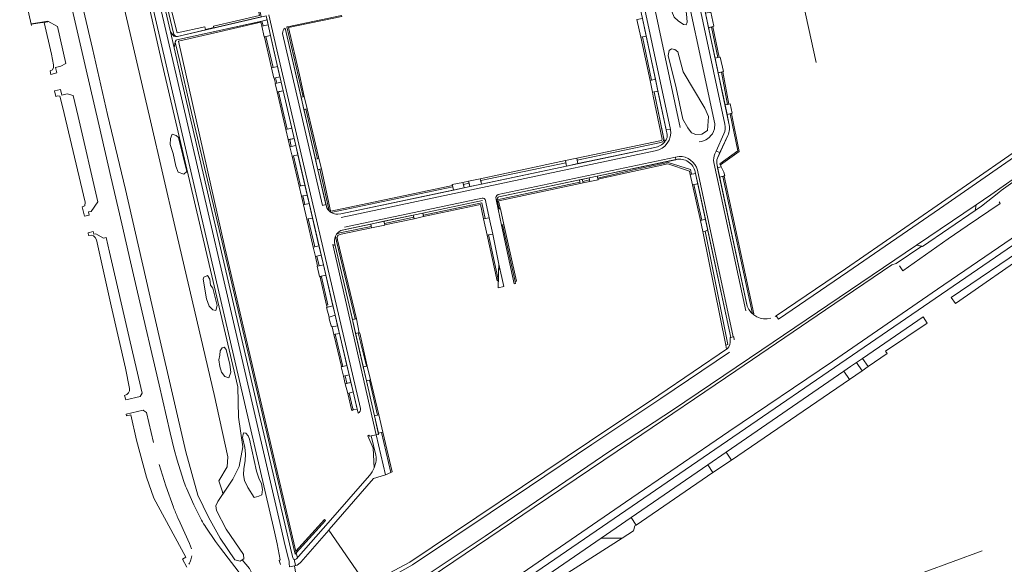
# Model space of a CAD drawing. Header units: metres. Extents: x 209813 to 223847, y 571801 to 587119.
# Tile 268 of 656: x 220769 to 221117, y 574273 to 574466. Entities that reach past the tile are written whole.
import ezdxf

# ---------------------------------------------------------------- set-up
doc = ezdxf.new("R2010")
doc.units = ezdxf.units.M
for name, color, linetype, lineweight in [('B-RO-GK-BESCHOEIING-G', 8, 'GK-BESCHOEIING', 0), ('B-RO-GK-KADEMUUR-G', 8, 'Continuous', 0), ('B-RO-GR-BEPLANTING_CULTUUR_HEESTERS-GV', 8, 'Continuous', 0), ('B-RO-GR-BEPLANTING_CULTUUR_VASTE PLANTENVAK-GV', 8, 'Continuous', 0), ('B-RO-GR-GROENVOORZIENING-GV', 8, 'Continuous', 0), ('B-RO-GR-HAAG-GV', 8, 'Continuous', 0), ('B-RO-IE-TERREINAFSCHEIDING_KUNSTMATIG_MUUR-GV', 8, 'Continuous', 0), ('B-RO-OG-TERREIN_CULTUURSCHEIDING-GV', 8, 'Continuous', 0), ('B-RO-OG-WEG-GV', 8, 'Continuous', 0), ('B-RO-VH-GOOT-G', 8, 'Continuous', 0), ('B-RO-VH-VERHARDING_HALFVERHARDING-GV', 8, 'Continuous', 0), ('B-RO-VH-VERHARDING_STRAATBAKSTEEN-GV', 8, 'Continuous', 0), ('B-RO-VH-VERHARDING_TEGEL-GV', 8, 'Continuous', 0)]:
    doc.layers.add(name, color=color, linetype=linetype, lineweight=lineweight)
doc.linetypes.add('GK-BESCHOEIING', pattern='A,30,-5,[1,NLCS.shx,S=1,R=0,X=0,Y=0],-5', length=40)

msp = doc.modelspace()

# ---------------------------------------------------------------- linework, layer by layer
at = {"layer": 'B-RO-GK-BESCHOEIING-G', "flags": 128}
for points in [[(221041.023, 574493.95), (221043.43, 574484.44), (221050.802, 574450.924)], [(221109.508, 574278.073), (221089.006, 574270.477)]]:
    msp.add_lwpolyline(points, dxfattribs=at)
at = {"layer": 'B-RO-GK-KADEMUUR-G', "flags": 128}
msp.add_lwpolyline([(221115.466, 574401.557), (221115.861, 574401.036), (221104.225, 574393.068), (221097.452, 574388.438), (221091.416, 574384.285), (221081.494, 574377.106), (221080.255, 574378.918)], dxfattribs=at)
at = {"layer": 'B-RO-GR-BEPLANTING_CULTUUR_HEESTERS-GV', "flags": 128}
for points in [[(220836.035, 574364.656), (220837.342, 574363.372), (220838.397, 574363.074), (220838.809, 574364.931), (220837.25, 574370.985), (220836.539, 574372.085), (220836.195, 574374.195), (220835.393, 574375.525), (220834.109, 574374.929), (220833.834, 574374.241), (220834.453, 574370.801), (220835.118, 574367.247)], [(220851.956, 574296.981), (220853.581, 574297.365), (220854.607, 574297.921), (220854.832, 574299.751), (220854.536, 574301.727), (220853.614, 574303.834), (220852.758, 574306.271), (220850.255, 574317.532), (220849.794, 574318.816), (220848.938, 574319.771), (220848.181, 574319.87), (220847.753, 574318.224), (220848.675, 574314.634), (220848.872, 574312.428), (220848.741, 574309.959), (220848.28, 574307.16), (220848.148, 574305.019), (220848.543, 574302.945), (220849.728, 574300.508)]]:
    msp.add_lwpolyline(points, close=True, dxfattribs=at)
at = {"layer": 'B-RO-GR-BEPLANTING_CULTUUR_VASTE PLANTENVAK-GV', "flags": 128}
for points in [[(221004.817, 574464.26), (221005.115, 574465.214), (221004.89, 574468.068), (221001.112, 574487.45), (220999.469, 574489.257), (220997.991, 574489.421), (220995.527, 574487.779), (220993.993, 574486.056), (220994.441, 574482.687), (220999.688, 574468.912), (221000.523, 574466.974), (221001.895, 574465.602), (221003.862, 574464.29)], [(221008.175, 574425.36), (221010.311, 574425.524), (221012.282, 574426.838), (221012.698, 574431.781), (221011.377, 574434.752), (221003.743, 574447.586), (221001.845, 574454.684), (221000.813, 574455.468), (220999.575, 574455.674), (220998.708, 574455.179), (220998.461, 574453.404), (221001.276, 574441.95), (221003.576, 574430.78), (221005.383, 574427.824), (221006.697, 574426.017)]]:
    msp.add_lwpolyline(points, close=True, dxfattribs=at)
at = {"layer": 'B-RO-GR-GROENVOORZIENING-GV', "flags": 128}
for points in [[(220825.065, 574600.007), (220822.626, 574610.939), (220791.372, 574605.098), (220811.482, 574511.583), (220823.493, 574460.755), (220824.19, 574460.053), (220824.819, 574460.106), (220837.675, 574463.126), (220837.638, 574463.28), (220834.653, 574462.553), (220834.429, 574463.473), (220824.699, 574461.417), (220811.97, 574511.693), (220791.969, 574604.701), (220822.243, 574610.359), (220824.568, 574599.938)], [(220854.405, 574467.054), (220853.918, 574469.28), (220853.43, 574469.169), (220853.782, 574467.561), (220837.525, 574463.742), (220837.675, 574463.126)], [(220854.638, 574463.712), (220855.126, 574463.822), (220854.696, 574465.563), (220824.62, 574458.96), (220824.294, 574458.767), (220824.087, 574458.432), (220824.032, 574458.109), (220825.578, 574451.254), (220829.264, 574435.258), (220841.095, 574385.279), (220866.415, 574276.86), (220866.822, 574277.314), (220841.581, 574385.394), (220825.1, 574458.402), (220838.007, 574461.422), (220854.282, 574465.154)], [(221013.683, 574463.416), (221015.932, 574452.624), (221016.421, 574452.728), (221014.172, 574463.521)], [(221019.378, 574436.077), (221019.868, 574436.181), (221017.729, 574447.608), (221017.24, 574447.504)], [(220996.256, 574423.771), (220996.053, 574423.314), (220966.068, 574417.014), (220966.222, 574416.287), (220995.234, 574422.488), (220996.48, 574422.85), (220996.928, 574423.735), (220993.449, 574440.512), (220992.886, 574440.392), (220993.124, 574439.013)], [(220864.012, 574423.587), (220864.591, 574421.1), (220865.079, 574421.209), (220864.5, 574423.697)], [(220867.879, 574407.094), (220868.368, 574407.2), (220865.87, 574417.814), (220865.383, 574417.699)], [(220962.043, 574416.151), (220931.916, 574409.761), (220932.069, 574409.101), (220962.193, 574415.439)], [(221006.692, 574411.417), (221006.303, 574412.967), (220998.377, 574415.488), (220987.166, 574413.17), (220973.476, 574409.975), (220973.555, 574409.6), (220998.334, 574415.026), (221005.937, 574412.483), (221006.24, 574411.295)], [(221028.755, 574361.97), (221018.238, 574410.71), (221017.75, 574410.594), (221028.26, 574361.897)], [(220927.976, 574408.141), (220927.809, 574408.902), (220925.805, 574408.481), (220925.963, 574407.714)], [(220938.997, 574399.394), (220938.431, 574401.936), (220940.161, 574402.321), (220967.276, 574408.094), (220967.173, 574408.583), (220940.048, 574402.808), (220937.863, 574402.263), (220938.509, 574399.289)], [(221009.831, 574394.925), (221010.309, 574395.079), (221007.528, 574407.724), (221007.035, 574407.64)], [(220869.111, 574403.663), (220868.679, 574403.577), (220869.404, 574400.524), (220869.813, 574400.616)], [(220933.609, 574395.657), (220932.431, 574401.282), (220911.785, 574396.832), (220911.888, 574396.343), (220932.045, 574400.687), (220933.117, 574395.569)], [(220872.854, 574385.577), (220873.342, 574385.686), (220871.085, 574395.564), (220870.578, 574395.472)], [(220908.4, 574396.098), (220898.03, 574393.898), (220898.134, 574393.409), (220908.503, 574395.611)], [(220939.814, 574393.428), (220944.267, 574373.43), (220944.753, 574373.546), (220940.303, 574393.532)], [(220934.895, 574389.899), (220934.405, 574389.8), (220937.934, 574373.566), (220938.304, 574373.676), (220938.108, 574374.73)], [(221019.543, 574351.048), (221011.461, 574391.219), (221010.673, 574391.075), (221018.755, 574350.904)], [(220875.269, 574374.915), (220877.516, 574364.992), (220877.995, 574365.139), (220875.756, 574375.028)], [(220880.106, 574354.588), (220882.802, 574343.254), (220883.292, 574343.356), (220880.637, 574354.707)], [(220891.94, 574343.455), (220889.315, 574355.115), (220889.078, 574355.253), (220888.78, 574355.186), (220891.652, 574343.39)], [(220884.728, 574337.353), (220884.082, 574340.011), (220883.537, 574339.888), (220884.183, 574337.231)], [(220893.114, 574338.581), (220892.69, 574338.486), (220895.585, 574326.105), (220896.073, 574326.215)], [(220885.041, 574333.702), (220886.356, 574328.098), (220886.552, 574327.787), (220887.064, 574327.914), (220886.824, 574328.294), (220885.514, 574333.877)], [(220900.314, 574305.849), (220900.779, 574306.058), (220897.505, 574320.092), (220897.017, 574319.982)], [(220876.819, 574289.194), (220866.683, 574277.908), (220866.822, 574277.314), (220877.177, 574288.845)]]:
    msp.add_lwpolyline(points, close=True, dxfattribs=at)
for points in [[(220989.272, 574459.918), (220988.783, 574459.814), (220991.997, 574444.576), (220992.486, 574444.68)], [(220859.488, 574445.439), (220859, 574445.329), (220859.45, 574443.441), (220859.938, 574443.551)]]:
    msp.add_lwpolyline(points, dxfattribs=at)
at = {"layer": 'B-RO-GR-HAAG-GV', "flags": 128}
for points in [[(220824.568, 574599.938), (220825.065, 574600.007), (220822.626, 574610.939), (220791.372, 574605.098), (220811.482, 574511.583), (220823.493, 574460.755), (220824.19, 574460.053), (220824.819, 574460.106), (220837.675, 574463.126), (220837.638, 574463.28), (220834.653, 574462.553), (220834.429, 574463.473), (220824.699, 574461.417), (220811.97, 574511.693), (220791.969, 574604.701), (220822.243, 574610.359)], [(220853.918, 574469.28), (220853.43, 574469.169), (220853.782, 574467.561), (220837.525, 574463.742), (220837.675, 574463.126), (220854.405, 574467.054)], [(221016.421, 574452.728), (221014.172, 574463.521), (221013.683, 574463.416), (221015.932, 574452.624)], [(220856.046, 574460.101), (220855.532, 574459.898), (220858.09, 574449.003), (220858.605, 574449.119)], [(221017.729, 574447.608), (221017.24, 574447.504), (221019.378, 574436.077), (221019.868, 574436.181)], [(220860.073, 574440.452), (220863.174, 574427.171), (220863.662, 574427.281), (220860.561, 574440.562)], [(220996.053, 574423.314), (220966.068, 574417.014), (220966.222, 574416.287), (220995.234, 574422.488), (220996.48, 574422.85), (220996.928, 574423.735), (220993.449, 574440.512), (220992.886, 574440.392), (220993.124, 574439.013), (220996.256, 574423.771)], [(220870.238, 574434.387), (220874.287, 574416.803), (220874.844, 574416.929), (220874.747, 574417.451), (220870.702, 574434.491)], [(221020.331, 574432.758), (221023.008, 574419.667), (221016.68, 574415.06), (221016.974, 574414.656), (221023.563, 574419.452), (221020.821, 574432.862)], [(220864.591, 574421.1), (220865.079, 574421.209), (220864.5, 574423.697), (220864.012, 574423.587)], [(220865.87, 574417.814), (220865.383, 574417.699), (220867.879, 574407.094), (220868.368, 574407.2)], [(220962.193, 574415.439), (220962.043, 574416.151), (220931.916, 574409.761), (220932.069, 574409.101)], [(220875.705, 574413.237), (220875.137, 574413.109), (220878.452, 574398.369), (220878.81, 574397.994), (220879.173, 574397.812), (220879.66, 574397.872), (220922.183, 574406.894), (220922.072, 574407.418), (220879.112, 574398.299), (220878.957, 574398.402), (220875.887, 574412.633)], [(220973.555, 574409.6), (220998.334, 574415.026), (221005.937, 574412.483), (221006.24, 574411.295), (221006.692, 574411.417), (221006.303, 574412.967), (220998.377, 574415.488), (220987.166, 574413.17), (220973.476, 574409.975)], [(220970.628, 574409.31), (220968.176, 574408.794), (220968.279, 574408.305), (220970.732, 574408.821)], [(221018.238, 574410.71), (221017.75, 574410.594), (221028.26, 574361.897), (221028.755, 574361.97)], [(220927.809, 574408.902), (220925.805, 574408.481), (220925.963, 574407.714), (220927.976, 574408.141)], [(220938.509, 574399.289), (220938.997, 574399.394), (220938.431, 574401.936), (220940.161, 574402.321), (220967.276, 574408.094), (220967.173, 574408.583), (220940.048, 574402.808), (220937.863, 574402.263)], [(221010.309, 574395.079), (221007.528, 574407.724), (221007.035, 574407.64), (221009.831, 574394.925)], [(220869.813, 574400.616), (220869.111, 574403.663), (220868.679, 574403.577), (220869.404, 574400.524)], [(220870.578, 574395.472), (220872.854, 574385.577), (220873.342, 574385.686), (220871.085, 574395.564)], [(220898.03, 574393.898), (220898.134, 574393.409), (220908.503, 574395.611), (220908.4, 574396.098)], [(220887.647, 574360.122), (220888.128, 574360.19), (220881.447, 574388.08), (220881.292, 574389.063), (220881.391, 574389.485), (220881.644, 574389.76), (220882.663, 574390.171), (220893.455, 574392.406), (220893.351, 574392.895), (220882.263, 574390.652), (220881.631, 574390.413), (220881.056, 574390.085), (220880.692, 574389.455), (220881.043, 574387.693)], [(220944.267, 574373.43), (220944.753, 574373.546), (220940.303, 574393.532), (220939.814, 574393.428)], [(221011.461, 574391.219), (221010.673, 574391.075), (221018.755, 574350.904), (221019.543, 574351.048)], [(220874.385, 574378.819), (220874.872, 574378.931), (220874.098, 574382.348), (220873.61, 574382.238)], [(220875.756, 574375.028), (220875.269, 574374.915), (220877.516, 574364.992), (220877.995, 574365.139)], [(220883.292, 574343.356), (220880.637, 574354.707), (220880.106, 574354.588), (220882.802, 574343.254)], [(220888.78, 574355.186), (220891.652, 574343.39), (220891.94, 574343.455), (220889.315, 574355.115), (220889.078, 574355.253)], [(220884.183, 574337.231), (220884.728, 574337.353), (220884.082, 574340.011), (220883.537, 574339.888)], [(220892.69, 574338.486), (220895.585, 574326.105), (220896.073, 574326.215), (220893.114, 574338.581)], [(220887.064, 574327.914), (220886.824, 574328.294), (220885.514, 574333.877), (220885.041, 574333.702), (220886.356, 574328.098), (220886.552, 574327.787)], [(220897.505, 574320.092), (220897.017, 574319.982), (220900.314, 574305.849), (220900.779, 574306.058)]]:
    msp.add_lwpolyline(points, close=True, dxfattribs=at)
for points in [[(220869.661, 574438.889), (220867.947, 574446.563), (220864.107, 574463.226), (220882.89, 574467.165), (220882.805, 574467.571), (220863.714, 574463.552)], [(220863.533, 574463.49), (220869.224, 574438.79), (220869.661, 574438.889)], [(220991.997, 574444.576), (220992.486, 574444.68), (220989.272, 574459.918), (220988.783, 574459.814)], [(220859.488, 574445.439), (220859, 574445.329), (220859.45, 574443.441), (220859.938, 574443.551)]]:
    msp.add_lwpolyline(points, dxfattribs=at)
at = {"layer": 'B-RO-GR-HAAG-GV'}
msp.add_lwpolyline([(220863.714, 574463.552, 0.0183665), (220863.533, 574463.49)], format="xyb", dxfattribs=at)
at = {"layer": 'B-RO-IE-TERREINAFSCHEIDING_KUNSTMATIG_MUUR-GV', "flags": 128}
msp.add_lwpolyline([(220775.431, 574464.785), (220778.981, 574465.294), (220778.956, 574465.462), (220773.094, 574464.629), (220773.129, 574464.456)], close=True, dxfattribs=at)
at = {"layer": 'B-RO-OG-TERREIN_CULTUURSCHEIDING-GV', "flags": 128}
for points in [[(220789.171, 574603.687), (220789.539, 574602.032), (220822.347, 574461.713), (220823.461, 574460.225), (220824.19, 574460.053), (220823.493, 574460.755), (220811.482, 574511.583), (220791.372, 574605.098), (220824.199, 574611.241), (220823.87, 574612.77), (220792.089, 574606.135), (220790.371, 574605.828)], [(220787.866, 574588.291), (220784.07, 574596.963), (220784.264, 574595.996), (220784.183, 574590.691), (220782.585, 574583.407), (220781.834, 574577.119), (220781.596, 574575.223), (220787.027, 574551.521), (220794.513, 574519.507), (220801.527, 574489.104), (220815.288, 574430.223), (220824.02, 574392.557), (220837.806, 574333.405), (220842.655, 574311.325), (220842.407, 574307.77), (220839.48, 574302.897), (220840.709, 574298.894), (220840.86, 574298.146), (220844.435, 574303.436)], [(220861.214, 574273.228), (220860.775, 574274.624), (220861.174, 574274.923), (220860.047, 574280.572), (220859.088, 574284.835), (220825.773, 574428.703), (220803.326, 574525.497)], [(220805.972, 574509.611), (220819.344, 574450.402), (220846.204, 574336.144), (220846.366, 574325.412), (220847.91, 574314.879), (220846.654, 574307.939), (220844.435, 574303.436), (220839.081, 574295.513), (220838.311, 574294.011), (220838.587, 574292.295), (220842.005, 574285.728), (220848.107, 574276.724), (220848.219, 574275.203), (220847.743, 574274.918), (220850.268, 574271.777)], [(221014.427, 574426.422), (221014.747, 574427.449), (221014.884, 574429.188), (221001.36, 574492.494), (220989.405, 574489.981), (221002.65, 574427.831)], [(220862.849, 574463.083), (220868.521, 574438.632), (220869.224, 574438.79), (220863.533, 574463.49)], [(220997.715, 574427.057), (220994.793, 574440.798), (220993.449, 574440.512), (220997.13, 574422.759)], [(221015.724, 574414.561), (221015.917, 574413.657), (221017.193, 574414.022), (221016.974, 574414.656), (221016.68, 574415.06), (221023.008, 574419.667), (221020.331, 574432.758), (221019.232, 574432.524), (221019.904, 574429.353)], [(220998.046, 574424.295), (220998.082, 574425.219), (220998.053, 574425.465), (220997.715, 574427.057)], [(220997.13, 574422.759), (220996.928, 574423.735), (220996.48, 574422.85), (220995.234, 574422.488), (220966.222, 574416.287), (220966.475, 574415.09), (220993.641, 574420.849)], [(221019.541, 574425.014), (221015.83, 574417.053)], [(221001.766, 574416.633), (220973.33, 574410.658), (220973.476, 574409.975), (220987.166, 574413.17), (220998.377, 574415.488), (221006.303, 574412.967), (221006.692, 574411.417), (221006.24, 574411.295), (221008.099, 574411.61)], [(220937.863, 574402.263), (220940.048, 574402.808), (220967.173, 574408.583), (220967.016, 574409.331), (220938.546, 574403.349)], [(221028.26, 574361.897), (221017.75, 574410.594), (221018.222, 574410.781), (221016.627, 574410.336)], [(221016.627, 574410.336), (221026.39, 574364.677)], [(220932.726, 574402.074), (220911.62, 574397.61), (220911.785, 574396.832), (220932.431, 574401.282), (220933.609, 574395.657), (220935.115, 574395.927), (220933.905, 574401.42)], [(221020.392, 574352.63), (221020.299, 574353.577), (221020.559, 574353.626), (221012.409, 574391.551), (221011.461, 574391.219), (221019.543, 574351.048), (221018.755, 574350.904), (221019.081, 574349.414), (221019.393, 574349.657)], [(220894.963, 574311.889), (220893.384, 574318.737), (220892.717, 574318.604), (220892.498, 574318.983), (220892.162, 574318.715), (220893.982, 574314.421), (220894.385, 574307.46), (220894.96, 574309.384)], [(220892.012, 574267.996), (220890.531, 574270.198), (220889.316, 574269.439), (220878.372, 574285.401), (220868.391, 574274.089), (220868.169, 574273.853), (220867.187, 574273.017), (220866.149, 574272.721), (220866.551, 574270.487)]]:
    msp.add_lwpolyline(points, dxfattribs=at)
for points in [[(221001.895, 574465.602), (221000.523, 574466.974), (220999.688, 574468.912), (220994.441, 574482.687), (220993.993, 574486.056), (220995.527, 574487.779), (220997.991, 574489.421), (220999.469, 574489.257), (221001.112, 574487.45), (221004.89, 574468.068), (221005.115, 574465.214), (221004.817, 574464.26), (221003.862, 574464.29)], [(220856.876, 574464.215), (220856.486, 574465.987), (220854.696, 574465.563), (220855.126, 574463.822)], [(221015.01, 574452.429), (221015.932, 574452.624), (221013.683, 574463.416), (221012.724, 574463.212)], [(220823.653, 574456.099), (220826.069, 574445.235), (220844.312, 574367.062), (220864.777, 574279.039), (220865.568, 574275.597), (220865.838, 574275.121), (220866.429, 574275.046), (220866.944, 574275.275), (220867.224, 574275.592), (220866.822, 574277.314), (220866.415, 574276.86), (220841.095, 574385.279), (220829.264, 574435.258), (220825.578, 574451.254), (220824.032, 574458.109), (220823.752, 574456.811)], [(220860.18, 574449.473), (220857.698, 574460.472), (220856.046, 574460.101), (220858.605, 574449.119)], [(220993.904, 574444.981), (220990.665, 574460.215), (220989.272, 574459.918), (220992.486, 574444.68)], [(221012.282, 574426.838), (221010.311, 574425.524), (221008.175, 574425.36), (221006.697, 574426.017), (221005.383, 574427.824), (221003.576, 574430.78), (221001.276, 574441.95), (220998.461, 574453.404), (220998.708, 574455.179), (220999.575, 574455.674), (221000.813, 574455.468), (221001.845, 574454.684), (221003.743, 574447.586), (221011.377, 574434.752), (221012.698, 574431.781)], [(221016.106, 574447.263), (221018.517, 574435.893), (221019.378, 574436.077), (221017.24, 574447.504)], [(220861.469, 574443.894), (220861.032, 574445.786), (220859.488, 574445.439), (220859.938, 574443.551)], [(220865.229, 574427.633), (220862.157, 574440.92), (220860.561, 574440.562), (220863.662, 574427.281)], [(220869.541, 574434.23), (220873.619, 574416.653), (220874.844, 574416.929), (220874.747, 574417.451), (220870.702, 574434.491)], [(220825.019, 574412.068), (220824.252, 574414.262), (220823.301, 574418.722), (220822.204, 574421.903), (220822.277, 574423.987), (220822.935, 574425.486), (220824.325, 574425.084), (220825.129, 574424.353), (220828.127, 574412.287), (220826.994, 574411.373)], [(220866.633, 574421.558), (220866.057, 574424.047), (220864.5, 574423.697), (220865.079, 574421.209)], [(220868.368, 574407.2), (220869.877, 574407.524), (220867.419, 574418.157), (220865.87, 574417.814)], [(220874.475, 574412.96), (220877.674, 574399.466), (220877.985, 574398.893), (220878.452, 574398.369), (220875.137, 574413.109)], [(220962.448, 574414.236), (220962.193, 574415.439), (220932.069, 574409.101), (220932.357, 574407.856)], [(220970.469, 574410.057), (220968.019, 574409.542), (220968.176, 574408.794), (220970.628, 574409.31)], [(220879.66, 574397.872), (220879.173, 574397.812), (220879.921, 574397.436), (220880.856, 574397.184), (220881.52, 574397.164), (220882.584, 574397.305), (220922.425, 574405.751), (220922.183, 574406.894)], [(220928.221, 574406.98), (220927.976, 574408.141), (220925.963, 574407.714), (220926.214, 574406.555)], [(221007.528, 574407.724), (221010.309, 574395.079), (221011.564, 574395.483), (221008.885, 574407.954)], [(220871.392, 574400.971), (220870.697, 574403.977), (220869.111, 574403.663), (220869.813, 574400.616)], [(220873.342, 574385.686), (220874.861, 574386.027), (220872.581, 574395.836), (220871.085, 574395.564)], [(220908.231, 574396.892), (220897.861, 574394.699), (220898.03, 574393.898), (220908.4, 574396.098)], [(220893.178, 574393.709), (220882.591, 574391.387), (220881.85, 574391.001), (220881.056, 574390.085), (220881.631, 574390.413), (220882.263, 574390.652), (220893.351, 574392.895)], [(220943.955, 574372.565), (220944.443, 574372.697), (220944.267, 574373.43), (220939.814, 574393.428), (220939.462, 574393.354), (220941.802, 574382.326)], [(220885.512, 574365.041), (220886.668, 574359.982), (220887.647, 574360.122), (220881.043, 574387.693), (220880.692, 574389.455), (220880.45, 574388.68), (220880.318, 574387.944), (220880.369, 574387.141), (220880.575, 574386.181)], [(220936.364, 574390.195), (220934.895, 574389.899), (220938.108, 574374.73), (220938.304, 574373.676), (220938.502, 574379.498)], [(220876.433, 574379.293), (220875.639, 574382.694), (220874.098, 574382.348), (220874.872, 574378.931)], [(220836.035, 574364.656), (220835.118, 574367.247), (220834.063, 574372.796), (220833.834, 574374.241), (220834.109, 574374.929), (220835.393, 574375.525), (220836.195, 574374.195), (220836.539, 574372.085), (220837.25, 574370.985), (220838.809, 574364.931), (220838.397, 574363.074), (220837.342, 574363.372)], [(220877.516, 574364.992), (220877.7, 574364.276), (220879.811, 574364.816), (220877.287, 574375.63), (220875.21, 574375.174), (220875.269, 574374.915), (220875.756, 574375.028), (220877.995, 574365.139)], [(220881.464, 574357.734), (220880.6, 574361.433), (220878.439, 574360.723), (220878.513, 574360.125), (220879.187, 574357.65), (220879.476, 574357.287)], [(220884.748, 574343.659), (220882.094, 574355.034), (220880.637, 574354.707), (220883.292, 574343.356)], [(220887.814, 574354.969), (220890.518, 574343.135), (220891.652, 574343.39), (220888.78, 574355.186)], [(220840.409, 574341.347), (220839.767, 574343.333), (220839.431, 574345.624), (220839.828, 574347.274), (220839.951, 574348.832), (220840.623, 574349.932), (220841.326, 574350.146), (220841.998, 574349.321), (220843.373, 574344.005), (220843.678, 574341.285), (220842.945, 574339.33), (220841.57, 574339.727)], [(220886.145, 574337.672), (220885.524, 574340.335), (220884.082, 574340.011), (220884.728, 574337.353)], [(220891.635, 574338.248), (220894.467, 574325.854), (220895.585, 574326.105), (220892.69, 574338.486)], [(220888.348, 574328.233), (220886.91, 574334.393), (220885.514, 574333.877), (220886.824, 574328.294), (220887.064, 574327.914)], [(220848.543, 574302.945), (220848.148, 574305.019), (220848.28, 574307.16), (220848.741, 574309.959), (220848.872, 574312.428), (220848.675, 574314.634), (220847.753, 574318.224), (220848.181, 574319.87), (220848.938, 574319.771), (220849.794, 574318.816), (220850.255, 574317.532), (220852.758, 574306.271), (220853.614, 574303.834), (220854.536, 574301.727), (220854.832, 574299.751), (220854.607, 574297.921), (220853.581, 574297.365), (220851.956, 574296.981), (220849.728, 574300.508)], [(220895.134, 574319.099), (220898.442, 574305.007), (220900.314, 574305.849), (220897.017, 574319.982), (220895.868, 574319.723), (220895.965, 574319.299)]]:
    msp.add_lwpolyline(points, close=True, dxfattribs=at)
at = {"layer": 'B-RO-OG-TERREIN_CULTUURSCHEIDING-GV'}
for points in [[(221009.327, 574422.772, 0.2711397), (221014.427, 574426.422)], [(220993.641, 574420.849, 0.1911709), (220997.197, 574422.837)], [(221008.099, 574411.61, 0.4151934), (221001.766, 574416.633)], [(220938.546, 574403.349, 0.3380926), (220937.863, 574402.263)], [(220894.96, 574309.384, 0.1105792), (220894.963, 574311.889)]]:
    msp.add_lwpolyline(points, format="xyb", dxfattribs=at)
at = {"layer": 'B-RO-OG-WEG-GV', "flags": 128}
for points in [[(220896.602, 574232.569), (220897.157, 574233.192), (220903.685, 574238.145), (220912.456, 574243.813), (220939.239, 574262.022), (221145.704, 574403.598), (221144.972, 574404.849), (221147.462, 574406.578), (221148.561, 574405.561), (221264.066, 574484.947), (221303.705, 574512.16), (221383.661, 574566.925), (221465.929, 574622.936), (221475.393, 574629.102)], [(220847.743, 574274.918), (220846.918, 574274.425), (220845.105, 574274.866), (220839.924, 574282.497), (220835.827, 574289.94), (220831.941, 574297.812), (220827.709, 574313.08), (220818.355, 574353.977), (220806.382, 574405.901), (220800.069, 574432.46), (220794.72, 574455.795), (220782.034, 574510.265), (220776.753, 574533.569), (220776.079, 574535.71), (220774.435, 574543.982), (220772.558, 574553.132), (220770.999, 574557.454), (220771.054, 574555.513), (220771.034, 574555.739), (220768.97, 574555.586), (220769.308, 574552.694), (220770.213, 574546.763)], [(220771.359, 574540.859), (220774.726, 574525.537), (220778.679, 574508.278), (220792.189, 574449.842), (220797.103, 574428.422), (220801.274, 574410.401), (220805.154, 574393.744), (220808.183, 574380.379), (220810.695, 574369.669), (220818.283, 574336.775), (220822.18, 574319.813), (220823.636, 574313.984), (220824.649, 574310.207), (220826.872, 574303.018)], [(221144.154, 574406.028), (221143.898, 574405.814), (221142.073, 574404.043), (221129.492, 574395.047), (221093.681, 574370.619), (221056.556, 574345.019), (221019.815, 574320.358), (220983.316, 574295.334), (220948.584, 574271.409), (220906.321, 574243.062), (220899.558, 574239.328), (220894.001, 574235.568), (220895.889, 574232.732)], [(220806.078, 574333.062), (220806.501, 574331.48), (220811.559, 574332.727), (220812.28, 574333.92), (220808.054, 574352.069), (220800.767, 574383.758), (220799.539, 574388.976), (220798.656, 574388.728), (220795.938, 574390.282), (220795.243, 574390.116), (220795.02, 574391.074), (220793.185, 574390.636), (220793.347, 574389.665)], [(220796.135, 574388.186), (220801.324, 574364.718), (220806.399, 574342.745), (220807.857, 574335.541)], [(220816.33, 574316.383), (220813.886, 574326.97), (220812.727, 574327.697), (220812.686, 574327.872), (220806.671, 574326.424), (220806.808, 574325.804)], [(220806.808, 574325.804), (220808.339, 574326.158), (220810.32, 574317.29), (220813.8, 574304.09), (220816.453, 574296.718), (220827.798, 574275.844), (220826.518, 574275.124), (220828.148, 574272.289)], [(220823.373, 574293.503), (220820.675, 574301.017), (220819.461, 574304.816), (220818.336, 574308.671)], [(220827.99, 574300.22), (220830.554, 574294.317), (220832.541, 574290.286), (220833.271, 574288.954)], [(220829.815, 574278.799), (220829.087, 574280.684), (220825.7, 574287.938), (220824.911, 574289.752)], [(220834.848, 574286.396), (220838.215, 574281.431), (220839.973, 574279.03), (220847.843, 574268.911)], [(220829.567, 574274.91), (220829.895, 574276.334)], [(220848.579, 574268.853), (220851.001, 574270.446), (220850.268, 574271.777), (220847.743, 574274.918)]]:
    msp.add_lwpolyline(points, dxfattribs=at)
for points in [[(220777.607, 574465.097), (220780.2, 574453.81), (220780.94, 574450.01), (220780.96, 574449.11), (220780.56, 574448.25), (220779.73, 574447.889), (220780.002, 574446.695), (220782.076, 574447.183), (220781.632, 574449.097), (220783.518, 574449.62), (220785.304, 574450.579), (220782.323, 574463.591), (220778.956, 574465.462), (220778.981, 574465.294)], [(220781.789, 574438.828), (220782.5, 574439.09), (220783.16, 574439.03), (220784.1, 574435.37), (220792.14, 574401.41), (220791.98, 574400.11), (220791.129, 574399.763), (220791.88, 574396.51), (220793.599, 574396.922), (220793.371, 574398.013), (220794.276, 574398.197), (220796.631, 574401.536), (220789.696, 574431.753), (220787.934, 574439.246), (220785.769, 574439.815), (220783.87, 574439.38), (220783.396, 574441.296), (220781.332, 574440.836)], [(221107.026, 574398.529), (221109.27, 574400.04), (221115.41, 574404.84), (221116.17, 574405.56), (221127.84, 574413.8), (221127.865, 574414.177), (221135.058, 574419.138), (221134.452, 574419.989), (221129.098, 574416.368), (221121.242, 574410.172), (221112.61, 574404.04), (221107.375, 574400.496)], [(221086.266, 574386.203), (221031.564, 574349.166), (221000, 574327.838), (220977.79, 574313.32), (220933.69, 574283.3), (220913.09, 574269.54), (220899.655, 574260.666), (220890.552, 574254.971), (220883.861, 574250.848), (220884.662, 574249.71), (220885.586, 574250.275), (220889.134, 574252.073), (220914.557, 574268.892), (220950.968, 574293.535), (220985.457, 574316.771), (221022.364, 574341.743), (221054.064, 574363.363), (221077.582, 574379.314), (221079.077, 574379.709), (221088.178, 574385.837)], [(221100.083, 574365.577), (221127.543, 574384.679), (221125.999, 574386.378), (221098.576, 574367.778)], [(221088.594, 574360.912), (221067.164, 574346.172), (221069.162, 574343.252), (221075.85, 574347.859), (221075.263, 574348.729), (221090.032, 574358.635)], [(221060.577, 574341.642), (221018.932, 574313), (221020.815, 574310.217), (221062.579, 574338.749)], [(221012.432, 574308.529), (220985.286, 574289.857), (220987.11, 574287.187), (221014.257, 574305.736)], [(220982.108, 574282.547), (220974.656, 574282.547), (220944.548, 574261.839), (220946.51, 574258.987), (220961.235, 574269.175)]]:
    msp.add_lwpolyline(points, close=True, dxfattribs=at)
at = {"layer": 'B-RO-OG-WEG-GV'}
for points in [[(220793.347, 574389.665, -0.4093263), (220796.135, 574388.186)], [(220807.857, 574335.541, -0.4048316), (220806.078, 574333.062)], [(220826.872, 574303.018, 0.0163935), (220827.99, 574300.22)], [(220824.911, 574289.752, -0.0105327), (220823.373, 574293.503)], [(220833.271, 574288.954, 0.0158052), (220834.848, 574286.396)], [(220828.843, 574273.376, 0.0569806), (220829.567, 574274.91)]]:
    msp.add_lwpolyline(points, format="xyb", dxfattribs=at)
at = {"layer": 'B-RO-VH-GOOT-G', "flags": 128}
msp.add_lwpolyline([(220771.446, 574471.193), (220773.101, 574463.98)], dxfattribs=at)
at = {"layer": 'B-RO-VH-VERHARDING_HALFVERHARDING-GV', "flags": 128}
msp.add_lwpolyline([(220974.656, 574282.547), (220982.108, 574282.547), (220986.111, 574285.111), (220986.633, 574286.861), (220987.11, 574287.187), (220985.286, 574289.857)], close=True, dxfattribs=at)
at = {"layer": 'B-RO-VH-VERHARDING_STRAATBAKSTEEN-GV', "flags": 128}
for points in [[(220788.041, 574608.706), (220786.697, 574614.474), (220785.308, 574614.181), (220788.24, 574601.468), (220790.501, 574592.052), (220824.651, 574444.966), (220842.851, 574366.704), (220861.36, 574286.579), (220862.954, 574279.878)], [(220862.954, 574279.878), (220864.082, 574275.276), (220864.256, 574274.392), (220864.296, 574273.571), (220864.481, 574272.428), (220866.149, 574272.721), (220866.538, 574272.832), (220866.116, 574275.086), (220865.838, 574275.121), (220865.568, 574275.597), (220864.777, 574279.039), (220844.312, 574367.062), (220826.069, 574445.235), (220823.653, 574456.099), (220822.347, 574461.713), (220789.539, 574602.032), (220789.171, 574603.687)], [(220984.816, 574488.403), (220987.787, 574473.269), (220989.315, 574466.52), (220997.715, 574427.057)], [(220999.213, 574427.224), (220986.307, 574487.926)], [(221019.904, 574429.353), (221011.647, 574468.292), (221008.187, 574483.743), (221006.815, 574483.828), (221018.443, 574429.012)], [(220823.653, 574456.099), (220823.752, 574456.811), (220824.087, 574458.432), (220824.294, 574458.767), (220824.62, 574458.96), (220854.21, 574465.448), (220856.486, 574465.987), (220856.162, 574467.462), (220824.819, 574460.106), (220824.19, 574460.053), (220823.461, 574460.225), (220822.347, 574461.713)], [(220856.162, 574467.462), (220858.87, 574455.137), (220872.174, 574397.59), (220880.6, 574361.433)], [(220889.588, 574328.42), (220859.974, 574455.379), (220857.138, 574467.744)], [(220876.151, 574400.235), (220877.334, 574400.636), (220862.849, 574463.083)], [(220862.005, 574461.19), (220876.151, 574400.235)], [(220999.213, 574427.224), (220997.715, 574427.057), (220998.053, 574425.465), (220998.082, 574425.219), (220998.046, 574424.295)], [(221018.157, 574425.594), (221015.337, 574419.569)], [(221016.736, 574418.996), (221019.541, 574425.014)], [(220993.641, 574420.849), (220882.584, 574397.305), (220881.52, 574397.164), (220880.856, 574397.184), (220879.921, 574397.436), (220878.81, 574397.994), (220877.985, 574398.893), (220877.674, 574399.466), (220877.334, 574400.636)], [(220882.725, 574396.063), (220993.805, 574419.61)], [(221015.83, 574417.053), (221016.736, 574418.996), (221015.337, 574419.569), (221014.874, 574418.58)], [(221000.994, 574417.436), (220938.297, 574404.141), (220937.842, 574403.874), (220937.604, 574403.522), (220937.493, 574403.058), (220937.542, 574402.4), (220938.265, 574398.991)], [(220973.33, 574410.658), (221001.15, 574416.504)], [(221002.277, 574417.626), (221001.63, 574417.563), (221000.994, 574417.436), (221001.15, 574416.504)], [(221001.15, 574416.504), (221001.766, 574416.633)], [(221008.099, 574411.61), (221020.559, 574353.626), (221021.428, 574353.794), (221008.743, 574412.832)], [(221014.568, 574415.524), (221025.848, 574363.017)], [(221026.39, 574364.677), (221015.724, 574414.561)], [(220938.546, 574403.349), (220973.33, 574410.658)], [(220932.603, 574402.907), (220883.939, 574392.619)], [(220939.054, 574399.139), (220938.997, 574399.394), (220938.509, 574399.289), (220937.863, 574402.263)], [(220911.62, 574397.61), (220932.726, 574402.074)], [(220933.905, 574401.42), (220933.728, 574402.046)], [(220880.575, 574386.181), (220880.369, 574387.141), (220880.318, 574387.944), (220880.45, 574388.68), (220880.692, 574389.455), (220881.056, 574390.085), (220881.85, 574391.001), (220882.591, 574391.387), (220884.163, 574391.802), (220911.62, 574397.61)], [(220880.6, 574361.433), (220888.684, 574326.793)], [(221037.421, 574360.099), (221036.623, 574361.247), (221036.231, 574361.01)], [(221065.095, 574344.749), (221062.947, 574343.272), (221060.577, 574341.642), (221062.579, 574338.749), (221067.078, 574341.823)], [(220866.538, 574272.832), (220867.187, 574273.017), (220868.169, 574273.853), (220868.391, 574274.089), (220878.372, 574285.401), (220878.416, 574285.629), (220894.097, 574303.693), (220898.442, 574305.007), (220895.134, 574319.099)], [(220895.134, 574319.099), (220893.384, 574318.737), (220894.963, 574311.889)], [(220894.96, 574309.384), (220894.385, 574307.46)], [(220892.774, 574304.721), (220878.08, 574287.986), (220867.64, 574276.029), (220866.944, 574275.275), (220866.429, 574275.046), (220866.116, 574275.086)]]:
    msp.add_lwpolyline(points, dxfattribs=at)
for points in [[(221014.55, 574463.707), (221013.492, 574468.684), (221011.647, 574468.292), (221012.724, 574463.212)], [(220987.32, 574466.098), (220988.783, 574459.814), (220990.665, 574460.215), (220989.315, 574466.52)], [(220857.698, 574460.472), (220856.876, 574464.215), (220854.638, 574463.712), (220855.522, 574459.983)], [(221015.932, 574452.624), (221015.01, 574452.429), (221016.106, 574447.263), (221017.958, 574447.657), (221016.864, 574452.821)], [(220861.032, 574445.786), (220860.18, 574449.473), (220858.09, 574449.003), (220858.942, 574445.316)], [(220862.157, 574440.92), (220861.469, 574443.894), (220859.38, 574443.425), (220860.073, 574440.452)], [(220994.793, 574440.798), (220993.904, 574444.981), (220991.997, 574444.576), (220992.886, 574440.392)], [(220868.521, 574438.632), (220869.541, 574434.23), (220870.702, 574434.491), (220869.661, 574438.889)], [(221018.517, 574435.893), (221019.232, 574432.524), (221021.07, 574432.915), (221020.362, 574436.286)], [(220866.057, 574424.047), (220865.229, 574427.633), (220863.174, 574427.171), (220864.012, 574423.587)], [(220867.419, 574418.157), (220866.633, 574421.558), (220864.591, 574421.1), (220865.383, 574417.699)], [(220873.619, 574416.653), (220874.475, 574412.96), (220875.705, 574413.237), (220874.844, 574416.929)], [(220966.068, 574417.014), (220962.043, 574416.151), (220962.448, 574414.236), (220966.475, 574415.09)], [(221017.193, 574414.022), (221015.917, 574413.657), (221016.627, 574410.336), (221018.405, 574410.832), (221018.15, 574412.028)], [(220931.916, 574409.761), (220927.809, 574408.902), (220928.221, 574406.98), (220932.357, 574407.856)], [(220968.019, 574409.542), (220967.016, 574409.331), (220967.276, 574408.094), (220968.279, 574408.305)], [(220973.33, 574410.658), (220970.469, 574410.057), (220970.732, 574408.821), (220973.593, 574409.423)], [(221008.885, 574407.954), (221008.099, 574411.61), (221006.24, 574411.295), (221007.035, 574407.64)], [(220869.877, 574407.524), (220867.879, 574407.094), (220868.679, 574403.577), (220870.697, 574403.977)], [(220922.072, 574407.418), (220922.425, 574405.751), (220926.214, 574406.555), (220925.805, 574408.481), (220922.017, 574407.676)], [(220871.392, 574400.971), (220869.404, 574400.524), (220870.578, 574395.472), (220872.581, 574395.836)], [(220940.303, 574393.532), (220939.054, 574399.139), (220938.265, 574398.991), (220939.462, 574393.354)], [(221086.266, 574386.203), (221088.445, 574385.786), (221107.019, 574398.489), (221107.375, 574400.496)], [(220911.62, 574397.61), (220908.231, 574396.892), (220908.503, 574395.611), (220911.888, 574396.343)], [(220934.405, 574389.8), (220936.364, 574390.195), (220935.115, 574395.927), (220933.117, 574395.569)], [(221012.409, 574391.551), (221011.564, 574395.483), (221009.831, 574394.925), (221010.673, 574391.075), (221011.461, 574391.219)], [(220897.861, 574394.699), (220893.178, 574393.709), (220893.461, 574392.379), (220898.141, 574393.375)], [(220873.61, 574382.238), (220875.639, 574382.694), (220874.861, 574386.027), (220872.854, 574385.577)], [(220894.467, 574325.854), (220885.512, 574365.041), (220880.575, 574386.181), (220879.781, 574386.436), (220895.134, 574319.099), (220895.965, 574319.299)], [(220874.872, 574378.931), (220874.219, 574378.78), (220875.031, 574375.135), (220877.287, 574375.63), (220876.433, 574379.293)], [(220940.309, 574371.583), (220938.502, 574379.498), (220938.226, 574371.13)], [(220880.6, 574361.433), (220879.811, 574364.816), (220877.465, 574364.216), (220878.439, 574360.723)], [(220882.094, 574355.034), (220881.464, 574357.734), (220879.476, 574357.287), (220880.106, 574354.588)], [(220886.83, 574359.274), (220887.814, 574354.969), (220889.078, 574355.253), (220888.128, 574360.19), (220886.668, 574359.982)], [(220885.524, 574340.335), (220884.748, 574343.659), (220882.754, 574343.243), (220883.537, 574339.888)], [(220893.114, 574338.581), (220891.94, 574343.455), (220890.518, 574343.135), (220891.635, 574338.248)], [(221069.162, 574343.252), (221067.164, 574346.172), (221065.095, 574344.749), (221067.078, 574341.823)], [(220886.91, 574334.393), (220886.145, 574337.672), (220884.183, 574337.231), (220885.041, 574333.702)], [(220894.467, 574325.854), (220895.868, 574319.723), (220897.505, 574320.092), (220896.087, 574326.218)], [(221018.932, 574313), (221012.432, 574308.529), (221014.257, 574305.736), (221020.815, 574310.217)]]:
    msp.add_lwpolyline(points, close=True, dxfattribs=at)
at = {"layer": 'B-RO-VH-VERHARDING_STRAATBAKSTEEN-GV'}
for points in [[(220862.849, 574463.083, 0.2291674), (220862.005, 574461.19)], [(220993.805, 574419.61, 0.4136784), (220999.213, 574427.224)], [(221018.443, 574429.012, -0.1574259), (221018.157, 574425.594)], [(221019.541, 574425.014, 0.1574452), (221019.904, 574429.353)], [(220998.046, 574424.295, -0.0817046), (220997.13, 574422.759)], [(221008.743, 574412.832, 0.3554657), (221002.277, 574417.626)], [(221014.874, 574418.58, 0.1374328), (221014.568, 574415.524)], [(221015.724, 574414.561, -0.1653031), (221015.83, 574417.053)], [(220933.728, 574402.046, 0.4268103), (220932.603, 574402.907)], [(220888.684, 574326.793, 0.2981299), (220889.588, 574328.42)], [(220894.385, 574307.46, -0.0661688), (220892.774, 574304.721)]]:
    msp.add_lwpolyline(points, format="xyb", dxfattribs=at)
msp.add_arc((221032.836, 574366.994), 6.849, 199.77029, 286.4789, dxfattribs=at)
at = {"layer": 'B-RO-VH-VERHARDING_TEGEL-GV', "flags": 128}
for points in [[(221458.629, 574655.371), (221421.954, 574629.62), (221344.472, 574575.303), (221305.296, 574547.817), (221283.982, 574532.847), (221259.887, 574515.886), (221252.839, 574509.907), (221238.903, 574500.231), (221231.068, 574495.771), (221132.335, 574427.146), (221093.63, 574400.262), (221061.129, 574377.925), (221036.623, 574361.247), (221037.421, 574360.099), (221061.982, 574376.812), (221094.423, 574399.108), (221231.806, 574494.58), (221239.657, 574499.05), (221253.69, 574508.794), (221260.74, 574514.774), (221291.865, 574536.684), (221361.562, 574585.582), (221415.919, 574623.671), (221465.569, 574658.534)], [(221021.75, 574352.795), (221021.616, 574353.831), (221020.299, 574353.577), (221020.392, 574352.63)], [(220876.053, 574263.423), (220876.715, 574261.926), (220876.98, 574261.623), (220877.499, 574261.257), (220877.982, 574261.021), (220878.519, 574260.814), (220879.138, 574260.674), (220879.632, 574260.728), (220885.032, 574262.72), (220896.249, 574267.055), (220902.508, 574270.029), (220907.93, 574273.098), (220949.347, 574300.854), (220971.444, 574315.718), (220995.805, 574331.976), (221020.09, 574348.406)], [(221019.393, 574349.657), (220995.056, 574333.159), (220970.53, 574316.791), (220906.968, 574274.065), (220899.668, 574270.121), (220890.138, 574266.176), (220879.218, 574262.092)]]:
    msp.add_lwpolyline(points, dxfattribs=at)
at = {"layer": 'B-RO-VH-VERHARDING_TEGEL-GV'}
msp.add_lwpolyline([(221020.392, 574352.63, -0.2129464), (221019.393, 574349.657)], format="xyb", dxfattribs=at)

doc.saveas('drawing.dxf')
